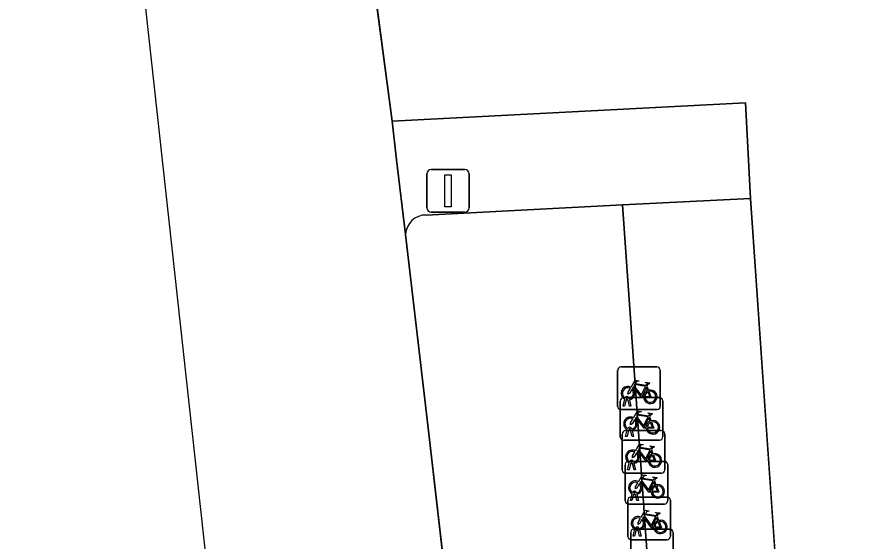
# Model space of a CAD drawing. Extents: x 161248 to 161848, y 384871 to 385383.
# Drawn here: x 161247.53 to 161267.36, y 385314.73 to 385327.02 of the extents above; entities that cross this region are included whole.
import ezdxf

# ---------------------------------------------------------------- set-up
doc = ezdxf.new("R2010")
doc.units = 0
for name, color, linetype in [('IMGEO_Berm_groen', 7, 'Continuous'), ('IMGEO_Fietsenrek', 7, 'Continuous'), ('IMGEO_Fietspad_gesloten', 7, 'Continuous'), ('IMGEO_OVBaan_gesloten', 7, 'Continuous'), ('IMGEO_Verkeersregelinstallatiepaal', 7, 'Continuous'), ('IMGEO_Voetpad_open', 7, 'Continuous')]:
    doc.layers.add(name, color=color, linetype=linetype)

msp = doc.modelspace()

# ---------------------------------------------------------------- linework, layer by layer
at = {"layer": 'IMGEO_Berm_groen'}
for points in [[(161279.435, 385144.415), (161273.278, 385201.438), (161272.519, 385207.639), (161271.091, 385227.08), (161270.412, 385243.981), (161269.728, 385255.799), (161268.918, 385265.585), (161266.954, 385291.9), (161266.061, 385304.636), (161265.987, 385305.638), (161262.952, 385305.408), (161262.443, 385312.634), (161261.74, 385322.607), (161257.138, 385322.371)], [(161256.654, 385321.916), (161257.172, 385317.445), (161257.661, 385313.23), (161259.702, 385295.859), (161261.967, 385276.513), (161264.604, 385254.141), (161265.807, 385244.078), (161266.037, 385241.979), (161266.267, 385239.966), (161268.56, 385218.577), (161268.655, 385216.841), (161268.939, 385214.138), (161270.794, 385196.453), (161276.441, 385144.086), (161283.784, 385075.774), (161285.879, 385056.617), (161288.02, 385037.301), (161290.772, 385012.005), (161294.901, 384976.402), (161297.066, 384956.529), (161299.154, 384937.372), (161301.048, 384920.049), (161301.427, 384916.232), (161301.431, 384916.18)]]:
    msp.add_lwpolyline(points, dxfattribs=at)
msp.add_arc((161257.125, 385321.9), 0.472, 88.4502, 178.0119, dxfattribs=at)
at = {"layer": 'IMGEO_Fietsenrek'}
for p, q in [((161261.628, 385317.885), (161261.628, 385318.726)), ((161261.628, 385318.726), (161261.628, 385317.885)), ((161261.703, 385318.81), (161262.544, 385318.81)), ((161262.544, 385318.81), (161261.703, 385318.81)), ((161262.628, 385318.735), (161262.628, 385317.894)), ((161262.628, 385317.894), (161262.628, 385318.735)), ((161262.315, 385318.359), (161262.351, 385318.264)), ((161261.688, 385317.168), (161261.688, 385318.009)), ((161261.688, 385318.009), (161261.688, 385317.168)), ((161261.755, 385317.894), (161261.794, 385318.054)), ((161261.763, 385318.093), (161262.604, 385318.093)), ((161262.604, 385318.093), (161261.763, 385318.093)), ((161261.824, 385318.042), (161261.789, 385317.894)), ((161261.866, 385318.066), (161261.865, 385318.07)), ((161261.907, 385317.894), (161261.873, 385318.036)), ((161261.897, 385318.077), (161261.898, 385318.07)), ((161261.905, 385318.04), (161261.94, 385317.894)), ((161262.688, 385318.018), (161262.688, 385317.177)), ((161262.688, 385317.177), (161262.688, 385318.018)), ((161262.553, 385317.81), (161261.712, 385317.81)), ((161261.712, 385317.81), (161262.553, 385317.81)), ((161261.789, 385317.894), (161261.755, 385317.894)), ((161261.94, 385317.894), (161261.907, 385317.894)), ((161262.375, 385317.642), (161262.411, 385317.547)), ((161261.809, 385317.318), (161262.65, 385317.318)), ((161262.65, 385317.318), (161261.809, 385317.318)), ((161261.815, 385317.177), (161261.854, 385317.337)), ((161261.884, 385317.325), (161261.849, 385317.177)), ((161261.926, 385317.349), (161261.925, 385317.353)), ((161261.967, 385317.177), (161261.933, 385317.319)), ((161261.957, 385317.36), (161261.958, 385317.353)), ((161261.965, 385317.323), (161262, 385317.177)), ((161261.734, 385316.393), (161261.734, 385317.234)), ((161261.734, 385317.234), (161261.734, 385316.393)), ((161261.849, 385317.177), (161261.815, 385317.177)), ((161262, 385317.177), (161261.967, 385317.177)), ((161262.734, 385317.243), (161262.734, 385316.402)), ((161262.734, 385316.402), (161262.734, 385317.243)), ((161262.613, 385317.093), (161261.772, 385317.093)), ((161261.772, 385317.093), (161262.613, 385317.093)), ((161262.421, 385316.867), (161262.457, 385316.772)), ((161261.861, 385316.402), (161261.9, 385316.562)), ((161261.877, 385316.595), (161262.718, 385316.595)), ((161262.718, 385316.595), (161261.877, 385316.595)), ((161261.93, 385316.55), (161261.895, 385316.402)), ((161261.972, 385316.574), (161261.971, 385316.578)), ((161262.013, 385316.402), (161261.979, 385316.544)), ((161262.003, 385316.585), (161262.004, 385316.578)), ((161262.011, 385316.548), (161262.046, 385316.402)), ((161262.802, 385316.52), (161262.802, 385315.679)), ((161262.802, 385315.679), (161262.802, 385316.52)), ((161261.802, 385315.67), (161261.802, 385316.511)), ((161261.802, 385316.511), (161261.802, 385315.67)), ((161262.659, 385316.318), (161261.818, 385316.318)), ((161261.818, 385316.318), (161262.659, 385316.318)), ((161261.895, 385316.402), (161261.861, 385316.402)), ((161262.046, 385316.402), (161262.013, 385316.402)), ((161262.489, 385316.144), (161262.525, 385316.049)), ((161261.929, 385315.679), (161261.968, 385315.839)), ((161261.94, 385315.76), (161262.781, 385315.76)), ((161262.781, 385315.76), (161261.94, 385315.76)), ((161261.998, 385315.827), (161261.963, 385315.679)), ((161262.04, 385315.851), (161262.039, 385315.855)), ((161262.081, 385315.679), (161262.047, 385315.821)), ((161262.071, 385315.862), (161262.072, 385315.855)), ((161262.079, 385315.825), (161262.114, 385315.679)), ((161261.865, 385314.835), (161261.865, 385315.676)), ((161261.865, 385315.676), (161261.865, 385314.835)), ((161262.727, 385315.595), (161261.886, 385315.595)), ((161261.886, 385315.595), (161262.727, 385315.595)), ((161261.963, 385315.679), (161261.929, 385315.679)), ((161262.114, 385315.679), (161262.081, 385315.679)), ((161262.865, 385315.685), (161262.865, 385314.844)), ((161262.865, 385314.844), (161262.865, 385315.685)), ((161262.552, 385315.309), (161262.588, 385315.214)), ((161261.992, 385314.844), (161262.031, 385315.004)), ((161262.009, 385315.007), (161262.85, 385315.007)), ((161262.85, 385315.007), (161262.009, 385315.007)), ((161262.061, 385314.992), (161262.026, 385314.844)), ((161262.103, 385315.016), (161262.102, 385315.02)), ((161262.144, 385314.844), (161262.11, 385314.986)), ((161262.134, 385315.027), (161262.135, 385315.02)), ((161262.142, 385314.99), (161262.177, 385314.844)), ((161262.934, 385314.932), (161262.934, 385314.091)), ((161262.934, 385314.091), (161262.934, 385314.932)), ((161261.934, 385314.082), (161261.934, 385314.923)), ((161261.934, 385314.923), (161261.934, 385314.082)), ((161262.79, 385314.76), (161261.949, 385314.76)), ((161261.949, 385314.76), (161262.79, 385314.76)), ((161262.026, 385314.844), (161261.992, 385314.844)), ((161262.177, 385314.844), (161262.144, 385314.844))]:
    msp.add_line(p, q, dxfattribs=at)
for points in [[(161261.941, 385318.336), (161262.036, 385318.5), (161262.122, 385318.486), (161262.124, 385318.477), (161262.068, 385318.466), (161262.041, 385318.421), (161262.297, 385318.38)], [(161261.962, 385318.284), (161261.91, 385318.194), (161261.87, 385318.169), (161261.871, 385318.216), (161261.926, 385318.31)], [(161262.237, 385318.092), (161262.187, 385318.092), (161261.996, 385318.343), (161261.977, 385318.311)], [(161262.284, 385318.355), (161262.027, 385318.396), (161262.01, 385318.367), (161262.177, 385318.147), (161262.284, 385318.355)], [(161262.332, 385318.257), (161262.302, 385318.334), (161262.193, 385318.116), (161262.236, 385318.116)], [(161262.297, 385318.38), (161262.322, 385318.429), (161262.316, 385318.433), (161262.293, 385318.437), (161262.281, 385318.444), (161262.28, 385318.447), (161262.282, 385318.452), (161262.377, 385318.437), (161262.379, 385318.427), (161262.369, 385318.414), (161262.357, 385318.408), (161262.343, 385318.414), (161262.315, 385318.359)], [(161262.266, 385318.116), (161262.386, 385318.115), (161262.342, 385318.229)], [(161262.362, 385318.236), (161262.417, 385318.091), (161262.267, 385318.091)], [(161262.001, 385317.619), (161262.096, 385317.783), (161262.182, 385317.769), (161262.184, 385317.76), (161262.128, 385317.749), (161262.101, 385317.704), (161262.357, 385317.663)], [(161262.357, 385317.663), (161262.382, 385317.712), (161262.376, 385317.716), (161262.353, 385317.72), (161262.341, 385317.727), (161262.34, 385317.73), (161262.342, 385317.735), (161262.437, 385317.72), (161262.439, 385317.71), (161262.429, 385317.697), (161262.417, 385317.691), (161262.403, 385317.697), (161262.375, 385317.642)], [(161262.022, 385317.567), (161261.97, 385317.477), (161261.93, 385317.452), (161261.931, 385317.499), (161261.986, 385317.593)], [(161262.297, 385317.375), (161262.247, 385317.375), (161262.056, 385317.626), (161262.037, 385317.594)], [(161262.344, 385317.638), (161262.087, 385317.679), (161262.07, 385317.65), (161262.237, 385317.43), (161262.344, 385317.638)], [(161262.392, 385317.54), (161262.362, 385317.617), (161262.253, 385317.399), (161262.296, 385317.399)], [(161262.326, 385317.399), (161262.446, 385317.398), (161262.402, 385317.512)], [(161262.422, 385317.519), (161262.477, 385317.374), (161262.327, 385317.374)], [(161262.047, 385316.844), (161262.142, 385317.008), (161262.228, 385316.994), (161262.23, 385316.985), (161262.174, 385316.974), (161262.147, 385316.929), (161262.403, 385316.888)], [(161262.403, 385316.888), (161262.428, 385316.937), (161262.422, 385316.941), (161262.399, 385316.945), (161262.387, 385316.952), (161262.386, 385316.955), (161262.388, 385316.96), (161262.483, 385316.945), (161262.485, 385316.935), (161262.475, 385316.922), (161262.463, 385316.916), (161262.449, 385316.922), (161262.421, 385316.867)], [(161262.068, 385316.792), (161262.016, 385316.702), (161261.976, 385316.677), (161261.977, 385316.724), (161262.032, 385316.818)], [(161262.343, 385316.6), (161262.293, 385316.6), (161262.102, 385316.851), (161262.083, 385316.819)], [(161262.39, 385316.863), (161262.133, 385316.904), (161262.116, 385316.875), (161262.283, 385316.655), (161262.39, 385316.863)], [(161262.438, 385316.765), (161262.408, 385316.842), (161262.299, 385316.624), (161262.342, 385316.624)], [(161262.372, 385316.624), (161262.492, 385316.623), (161262.448, 385316.737)], [(161262.468, 385316.744), (161262.523, 385316.599), (161262.373, 385316.599)], [(161262.115, 385316.121), (161262.21, 385316.285), (161262.296, 385316.271), (161262.298, 385316.262), (161262.242, 385316.251), (161262.215, 385316.206), (161262.471, 385316.165)], [(161262.411, 385315.877), (161262.361, 385315.877), (161262.17, 385316.128), (161262.151, 385316.096)], [(161262.458, 385316.14), (161262.201, 385316.181), (161262.184, 385316.152), (161262.351, 385315.932), (161262.458, 385316.14)], [(161262.506, 385316.042), (161262.476, 385316.119), (161262.367, 385315.901), (161262.41, 385315.901)], [(161262.471, 385316.165), (161262.496, 385316.214), (161262.49, 385316.218), (161262.467, 385316.222), (161262.455, 385316.229), (161262.454, 385316.232), (161262.456, 385316.237), (161262.551, 385316.222), (161262.553, 385316.212), (161262.543, 385316.199), (161262.531, 385316.193), (161262.517, 385316.199), (161262.489, 385316.144)], [(161262.136, 385316.069), (161262.084, 385315.979), (161262.044, 385315.954), (161262.045, 385316.001), (161262.1, 385316.095)], [(161262.44, 385315.901), (161262.56, 385315.9), (161262.516, 385316.014)], [(161262.536, 385316.021), (161262.591, 385315.876), (161262.441, 385315.876)], [(161262.178, 385315.286), (161262.273, 385315.45), (161262.359, 385315.436), (161262.361, 385315.427), (161262.305, 385315.416), (161262.278, 385315.371), (161262.534, 385315.33)], [(161262.521, 385315.305), (161262.264, 385315.346), (161262.247, 385315.317), (161262.414, 385315.097), (161262.521, 385315.305)], [(161262.534, 385315.33), (161262.559, 385315.379), (161262.553, 385315.383), (161262.53, 385315.387), (161262.518, 385315.394), (161262.517, 385315.397), (161262.519, 385315.402), (161262.614, 385315.387), (161262.616, 385315.377), (161262.606, 385315.364), (161262.594, 385315.358), (161262.58, 385315.364), (161262.552, 385315.309)], [(161262.199, 385315.234), (161262.147, 385315.144), (161262.107, 385315.119), (161262.108, 385315.166), (161262.163, 385315.26)], [(161262.474, 385315.042), (161262.424, 385315.042), (161262.233, 385315.293), (161262.214, 385315.261)], [(161262.569, 385315.207), (161262.539, 385315.284), (161262.43, 385315.066), (161262.473, 385315.066)], [(161262.503, 385315.066), (161262.623, 385315.065), (161262.579, 385315.179)], [(161262.599, 385315.186), (161262.654, 385315.041), (161262.504, 385315.041)]]:
    msp.add_lwpolyline(points, dxfattribs=at)
for centre, radius, start, end in [((161261.706, 385318.732), 0.0779, 92.4484, 184.2845), ((161261.706, 385318.732), 0.0779, 92.4484, 184.2845), ((161262.55, 385318.732), 0.0779, 2.4484, 94.2845), ((161262.55, 385318.732), 0.0779, 2.4484, 94.2845), ((161261.868, 385318.195), 0.159, 62.6766, 242.1369), ((161261.868, 385318.195), 0.129, 63.3192, 238.903), ((161261.868, 385318.195), 0.159, 283.5766, 46.6042), ((161261.848, 385318.066), 0.0499, 12.8025, 158.6934), ((161261.868, 385318.195), 0.129, 283.6043, 43.4302), ((161262.395, 385318.111), 0.159, 113.3408, 178.3217), ((161262.395, 385318.111), 0.159, 187.0065, 105.7708), ((161262.395, 385318.111), 0.129, 113.923, 177.9556), ((161262.395, 385318.111), 0.129, 188.6715, 104.5883), ((161261.766, 385318.015), 0.0779, 92.4484, 184.2845), ((161261.766, 385318.015), 0.0779, 92.4484, 184.2845), ((161261.868, 385318.195), 0.159, 253.9967, 271.7867), ((161261.848, 385318.066), 0.0174, 12.8025, 163.4502), ((161261.868, 385318.195), 0.129, 253.415, 269.0204), ((161262.61, 385318.015), 0.0779, 2.4484, 94.2845), ((161262.61, 385318.015), 0.0779, 2.4484, 94.2845), ((161261.706, 385317.888), 0.0779, 182.4484, 274.2845), ((161261.706, 385317.888), 0.0779, 182.4484, 274.2845), ((161262.55, 385317.888), 0.0779, 272.4484, 4.2845), ((161262.55, 385317.888), 0.0779, 272.4484, 4.2845), ((161261.928, 385317.478), 0.159, 62.6766, 242.1369), ((161261.928, 385317.478), 0.129, 63.3192, 238.903), ((161261.928, 385317.478), 0.129, 283.6043, 43.4302), ((161261.928, 385317.478), 0.159, 283.5766, 46.6042), ((161262.455, 385317.394), 0.159, 113.3408, 178.3217), ((161262.455, 385317.394), 0.159, 187.0065, 105.7708), ((161262.455, 385317.394), 0.129, 113.923, 177.9556), ((161262.455, 385317.394), 0.129, 188.6715, 104.5883), ((161261.812, 385317.24), 0.0779, 92.4484, 184.2845), ((161261.812, 385317.24), 0.0779, 92.4484, 184.2845), ((161261.908, 385317.349), 0.0499, 12.8025, 158.6934), ((161261.928, 385317.478), 0.159, 253.9967, 271.7867), ((161261.908, 385317.349), 0.0174, 12.8025, 163.4502), ((161261.928, 385317.478), 0.129, 253.415, 269.0204), ((161262.656, 385317.24), 0.0779, 2.4484, 94.2845), ((161262.656, 385317.24), 0.0779, 2.4484, 94.2845), ((161261.766, 385317.171), 0.0779, 182.4484, 274.2845), ((161261.766, 385317.171), 0.0779, 182.4484, 274.2845), ((161262.61, 385317.171), 0.0779, 272.4484, 4.2845), ((161262.61, 385317.171), 0.0779, 272.4484, 4.2845), ((161261.974, 385316.703), 0.159, 62.6766, 242.1369), ((161261.974, 385316.703), 0.129, 63.3192, 238.903), ((161261.974, 385316.703), 0.129, 283.6043, 43.4302), ((161261.974, 385316.703), 0.159, 283.5766, 46.6042), ((161262.501, 385316.619), 0.159, 113.3408, 178.3217), ((161262.501, 385316.619), 0.159, 187.0065, 105.7708), ((161262.501, 385316.619), 0.129, 113.923, 177.9556), ((161262.501, 385316.619), 0.129, 188.6715, 104.5883), ((161261.88, 385316.517), 0.0779, 92.4484, 184.2845), ((161261.88, 385316.517), 0.0779, 92.4484, 184.2845), ((161261.954, 385316.574), 0.0499, 12.8025, 158.6934), ((161261.974, 385316.703), 0.159, 253.9967, 271.7867), ((161261.954, 385316.574), 0.0174, 12.8025, 163.4502), ((161261.974, 385316.703), 0.129, 253.415, 269.0204), ((161262.724, 385316.517), 0.0779, 2.4484, 94.2845), ((161262.724, 385316.517), 0.0779, 2.4484, 94.2845), ((161261.812, 385316.396), 0.0779, 182.4484, 274.2845), ((161261.812, 385316.396), 0.0779, 182.4484, 274.2845), ((161262.656, 385316.396), 0.0779, 272.4484, 4.2845), ((161262.656, 385316.396), 0.0779, 272.4484, 4.2845), ((161262.042, 385315.98), 0.159, 62.6766, 242.1369), ((161262.042, 385315.98), 0.129, 63.3192, 238.903), ((161262.042, 385315.98), 0.129, 283.6043, 43.4302), ((161262.042, 385315.98), 0.159, 283.5766, 46.6042), ((161262.569, 385315.896), 0.159, 113.3408, 178.3217), ((161262.569, 385315.896), 0.159, 187.0065, 105.7708), ((161262.569, 385315.896), 0.129, 113.923, 177.9556), ((161262.569, 385315.896), 0.129, 188.6715, 104.5883), ((161261.943, 385315.682), 0.0779, 92.4484, 184.2845), ((161261.943, 385315.682), 0.0779, 92.4484, 184.2845), ((161262.022, 385315.851), 0.0499, 12.8025, 158.6934), ((161262.042, 385315.98), 0.159, 253.9967, 271.7867), ((161262.022, 385315.851), 0.0174, 12.8025, 163.4502), ((161262.042, 385315.98), 0.129, 253.415, 269.0204), ((161262.787, 385315.682), 0.0779, 2.4484, 94.2845), ((161262.787, 385315.682), 0.0779, 2.4484, 94.2845), ((161261.88, 385315.673), 0.0779, 182.4484, 274.2845), ((161261.88, 385315.673), 0.0779, 182.4484, 274.2845), ((161262.724, 385315.673), 0.0779, 272.4484, 4.2845), ((161262.724, 385315.673), 0.0779, 272.4484, 4.2845), ((161262.105, 385315.145), 0.159, 62.6766, 242.1369), ((161262.105, 385315.145), 0.129, 63.3192, 238.903), ((161262.105, 385315.145), 0.129, 283.6043, 43.4302), ((161262.105, 385315.145), 0.159, 283.5766, 46.6042), ((161262.632, 385315.061), 0.159, 113.3408, 178.3217), ((161262.632, 385315.061), 0.159, 187.0065, 105.7708), ((161262.632, 385315.061), 0.129, 113.923, 177.9556), ((161262.632, 385315.061), 0.129, 188.6715, 104.5883), ((161262.012, 385314.929), 0.0779, 92.4484, 184.2845), ((161262.012, 385314.929), 0.0779, 92.4484, 184.2845), ((161262.085, 385315.016), 0.0499, 12.8025, 158.6934), ((161262.105, 385315.145), 0.159, 253.9967, 271.7867), ((161262.085, 385315.016), 0.0174, 12.8025, 163.4502), ((161262.105, 385315.145), 0.129, 253.415, 269.0204), ((161262.856, 385314.929), 0.0779, 2.4484, 94.2845), ((161262.856, 385314.929), 0.0779, 2.4484, 94.2845), ((161261.943, 385314.838), 0.0779, 182.4484, 274.2845), ((161261.943, 385314.838), 0.0779, 182.4484, 274.2845), ((161262.787, 385314.838), 0.0779, 272.4484, 4.2845), ((161262.787, 385314.838), 0.0779, 272.4484, 4.2845)]:
    msp.add_arc(centre, radius, start, end, dxfattribs=at)
at = {"layer": 'IMGEO_Fietspad_gesloten'}
msp.add_lwpolyline([(161255.931, 385327.627), (161256.339, 385324.574), (161264.625, 385325.002), (161264.745, 385322.761), (161265.427, 385312.935), (161265.987, 385305.638), (161266.061, 385304.636), (161266.954, 385291.9), (161268.918, 385265.585), (161269.728, 385255.799), (161270.412, 385243.981), (161271.091, 385227.08), (161272.519, 385207.639), (161273.278, 385201.438), (161279.435, 385144.415), (161286.649, 385075.675), (161292.634, 385023.456), (161298.845, 384967.161), (161304.157, 384919.005), (161304.284, 384917.771), (161304.405, 384916.554)], dxfattribs=at)
at = {"layer": 'IMGEO_OVBaan_gesloten'}
msp.add_lwpolyline([(161264.604, 385254.141), (161261.967, 385276.513), (161259.702, 385295.859), (161257.661, 385313.23), (161257.172, 385317.445), (161256.654, 385321.916), (161256.44, 385323.667), (161256.339, 385324.574), (161255.931, 385327.627), (161255.819, 385328.633), (161254.851, 385336.57), (161254.813, 385336.883), (161253.899, 385344.243), (161253.6, 385346.658), (161252.644, 385354.672), (161247.533, 385354.716), (161259.107, 385249.309)], dxfattribs=at)
at = {"layer": 'IMGEO_Verkeersregelinstallatiepaal'}
for p, q in [((161257.154, 385322.537), (161257.154, 385323.337)), ((161257.154, 385323.337), (161257.154, 385322.537)), ((161257.254, 385323.437), (161258.044, 385323.437)), ((161258.044, 385323.437), (161257.254, 385323.437)), ((161258.144, 385323.337), (161258.144, 385322.537)), ((161258.144, 385322.537), (161258.144, 385323.337)), ((161258.044, 385322.437), (161257.254, 385322.437)), ((161257.254, 385322.437), (161258.044, 385322.437))]:
    msp.add_line(p, q, dxfattribs=at)
msp.add_lwpolyline([(161257.574, 385323.312), (161257.724, 385323.312), (161257.724, 385322.562), (161257.574, 385322.562), (161257.574, 385323.312)], dxfattribs=at)
for centre, start, end in [((161257.254, 385323.337), 90, 180), ((161257.254, 385323.337), 90, 180), ((161258.044, 385323.337), 0, 90), ((161258.044, 385323.337), 360, 90), ((161257.254, 385322.537), 180, 270), ((161257.254, 385322.537), 180, 270), ((161258.044, 385322.537), 270, 0), ((161258.044, 385322.537), 270, 0)]:
    msp.add_arc(centre, 0.1, start, end, dxfattribs=at)
at = {"layer": 'IMGEO_Voetpad_open'}
for points in [[(161257.138, 385322.371), (161261.74, 385322.607), (161264.745, 385322.761), (161264.625, 385325.002), (161256.339, 385324.574)], [(161256.339, 385324.574), (161256.44, 385323.667), (161256.654, 385321.916)]]:
    msp.add_lwpolyline(points, dxfattribs=at)
msp.add_lwpolyline([(161264.745, 385322.761), (161261.74, 385322.607), (161262.443, 385312.634), (161262.952, 385305.408), (161265.987, 385305.638), (161265.427, 385312.935)], close=True, dxfattribs=at)
msp.add_arc((161257.125, 385321.9), 0.472, 88.4502, 178.0119, dxfattribs=at)

doc.saveas('drawing.dxf')
